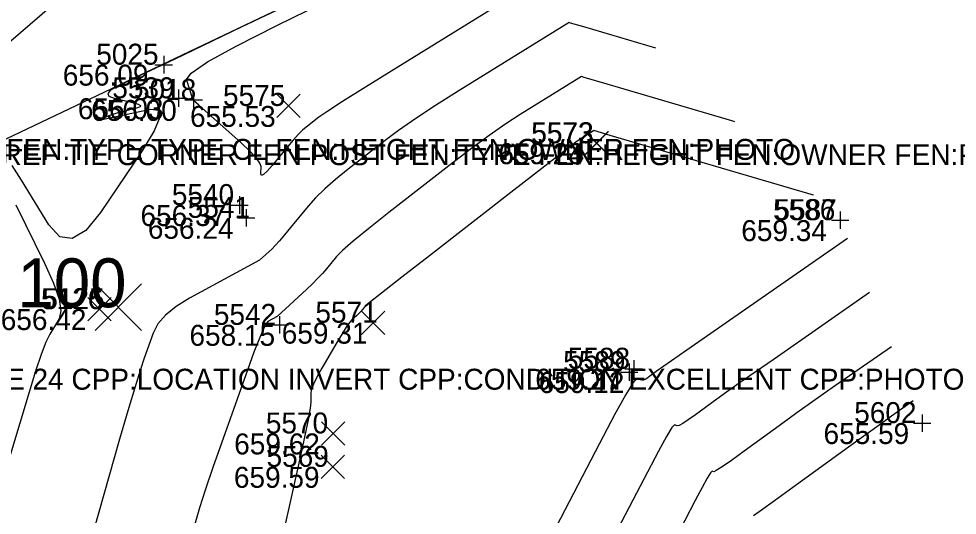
# Model space of a CAD drawing. Extents: x 2129350 to 2137777, y 657588 to 659885.
# Drawn here: x 2132984.1 to 2133037.9, y 658458.9 to 658487.3 of the extents above; entities that cross this region are included whole.
import ezdxf

# ---------------------------------------------------------------- set-up
doc = ezdxf.new("R2010")
doc.units = 0
for name, color, linetype in [('DT_X_Contour_Minor', 7, 'Continuous'), ('DT_X_TIN_Hull', 7, 'Continuous'), ('GK_Visualization', 7, 'Continuous'), ('SV_X_Random_Point', 7, 'Continuous'), ('SV_X_Shot_Marker', 7, 'Continuous'), ('SV_X_Text_Comment', 7, 'Continuous'), ('SV_X_Text_Elevation', 7, 'Continuous'), ('SV_X_Text_Name', 7, 'Continuous')]:
    doc.layers.add(name, color=color, linetype=linetype)

msp = doc.modelspace()

# ---------------------------------------------------------------- linework, layer by layer
at = {"layer": 'DT_X_Contour_Minor'}
for points in [[(2133003.49, 658503.157), (2132982.351, 658484.949)], [(2133014.893, 658490.162), (2133005.693, 658484.47), (2133003.938, 658483.379), (2133002.614, 658482.545), (2133001.722, 658481.969), (2133001.262, 658481.651), (2133000.611, 658481.144), (2133000.356, 658480.928), (2133000.08, 658480.659), (2132999.783, 658480.336), (2132999.464, 658479.96), (2132998.585, 658478.887), (2132998.297, 658478.555), (2132998.093, 658478.363), (2132997.974, 658478.312), (2132997.938, 658478.401), (2132997.953, 658478.825), (2132997.886, 658479.029), (2132997.673, 658479.323), (2132997.313, 658479.708), (2132996.806, 658480.183), (2132994.388, 658482.353), (2132994.088, 658482.619), (2132994.038, 658482.648), (2132994.037, 658482.655), (2132994.045, 658482.676), (2132994.038, 658482.711), (2132994.009, 658482.804), (2132993.89, 658483.167), (2132993.676, 658483.806), (2132993.94, 658484.179), (2132994.892, 658484.821), (2132996.531, 658485.732), (2132998.859, 658486.91), (2133008.356, 658491.575)], [(2133002.748, 658489.636), (2132996.82, 658486.804), (2132993.485, 658485.21), (2132992.65, 658484.811), (2132992.37, 658484.678), (2132992.365, 658484.675), (2132992.363, 658484.674), (2132992.359, 658484.672), (2132992.357, 658484.671), (2132992.351, 658484.669), (2132992.347, 658484.667), (2132992.339, 658484.663), (2132992.312, 658484.65), (2132992.264, 658484.627), (2132992.242, 658484.617), (2132992.212, 658484.602), (2132992.173, 658484.584), (2132991.988, 658484.496), (2132991.883, 658484.446), (2132991.673, 658484.346), (2132991.358, 658484.196), (2132990.937, 658483.996), (2132989.674, 658483.395), (2132989.309, 658483.185), (2132989.163, 658483.009), (2132989.234, 658482.864), (2132989.525, 658482.752), (2132990.589, 658482.497), (2132990.903, 658482.405), (2132991.047, 658482.319), (2132991.02, 658482.24), (2132990.822, 658482.169), (2132990.067, 658481.986), (2132989.802, 658481.919), (2132989.573, 658481.855), (2132989.381, 658481.793), (2132989.224, 658481.734), (2132988.58, 658481.465), (2132991.614, 658482.109), (2132992.072, 658482.064), (2132992.144, 658481.653), (2132991.831, 658480.877), (2132991.132, 658479.735), (2132988.756, 658476.203), (2132987.902, 658475.165), (2132987.124, 658474.698), (2132986.421, 658474.803), (2132985.794, 658475.48), (2132984.222, 658478.046), (2132983.692, 658478.89)], [(2133020.578, 658485.606), (2133016.442, 658486.825), (2133015.696, 658487.044), (2133015.602, 658487.072), (2133009.246, 658483.138), (2133007.958, 658482.326), (2133006.82, 658481.576), (2133005.83, 658480.887), (2133004.988, 658480.26), (2133002.944, 658478.67), (2133002.225, 658478.091), (2133001.605, 658477.545), (2133001.081, 658477.034), (2133000.655, 658476.556), (2132999.648, 658475.327), (2132999.299, 658474.906), (2132999.005, 658474.565), (2132998.766, 658474.303), (2132998.583, 658474.12), (2132997.858, 658473.455), (2132993.86, 658471.287), (2132993.086, 658470.813), (2132992.479, 658470.321), (2132992.038, 658469.81), (2132991.763, 658469.28), (2132991.251, 658467.844), (2132991.02, 658467.15), (2132990.709, 658466.146), (2132990.318, 658464.831), (2132989.848, 658463.205), (2132988.036, 658456.873)], [(2133025.098, 658481.393), (2133024.929, 658481.444), (2133017.794, 658483.546), (2133016.477, 658483.933), (2133016.311, 658483.981), (2133015.462, 658483.454), (2133012.798, 658481.806), (2133011.979, 658481.273), (2133011.025, 658480.606), (2133009.937, 658479.805), (2133008.715, 658478.87), (2133005.276, 658476.196), (2133004.121, 658475.286), (2133003.235, 658474.561), (2133002.617, 658474.022), (2133002.269, 658473.668), (2133001.698, 658472.971), (2133001.465, 658472.701), (2133001.196, 658472.413), (2133000.891, 658472.108), (2133000.549, 658471.786), (2132998.867, 658470.24), (2132998.345, 658469.957), (2132998.182, 658469.721), (2132997.916, 658469.131), (2132997.546, 658468.189), (2132997.074, 658466.895), (2132995.677, 658462.974), (2132995.189, 658461.582), (2132994.771, 658460.347), (2132994.424, 658459.269), (2132994.148, 658458.348)], [(2133029.617, 658477.18), (2133029.613, 658477.183), (2133017.966, 658480.614), (2133017.021, 658480.89), (2133017, 658480.876), (2133016.856, 658480.786), (2133016.351, 658480.474), (2133015.999, 658480.22), (2133015.231, 658479.637), (2133014.044, 658478.723), (2133012.441, 658477.479), (2133007.608, 658473.721), (2133006.016, 658472.481), (2133004.864, 658471.577), (2133004.153, 658471.01), (2133003.882, 658470.779), (2133003.747, 658470.614), (2133003.689, 658470.548), (2133003.618, 658470.473), (2133003.534, 658470.389), (2133003.436, 658470.297), (2133003.156, 658470.041), (2133003.024, 658469.887), (2133002.837, 658469.62), (2133002.595, 658469.239), (2133002.299, 658468.743), (2133001.435, 658467.27), (2133001.152, 658466.764), (2133000.951, 658466.351), (2133000.833, 658466.03), (2133000.796, 658465.802), (2133000.808, 658465.319), (2133000.77, 658464.976), (2133000.649, 658464.31), (2133000.443, 658463.32), (2133000.154, 658462.007), (2132999.27, 658458.075)], [(2132983.903, 658476.637), (2132985.55, 658473.284), (2132986.065, 658472.142), (2132986.376, 658471.232), (2132986.481, 658470.554), (2132986.383, 658470.107), (2132985.846, 658469.225), (2132985.621, 658468.769), (2132985.347, 658468.063), (2132985.025, 658467.106), (2132984.654, 658465.899), (2132983.601, 658462.345)], [(2133031.569, 658474.707), (2133022.361, 658468.307), (2133020.605, 658467.083), (2133020.312, 658466.878), (2133020.053, 658466.689), (2133019.957, 658466.631), (2133019.866, 658466.597), (2133019.778, 658466.588), (2133019.694, 658466.602), (2133019.475, 658466.675), (2133019.281, 658466.463), (2133018.862, 658465.773), (2133018.218, 658464.605), (2133017.349, 658462.959), (2133013.87, 658456.279)], [(2133032.822, 658471.604), (2133027.351, 658467.801), (2133026.267, 658467.046), (2133025.361, 658466.411), (2133024.631, 658465.895), (2133024.08, 658465.5), (2133022.845, 658464.605), (2133022.432, 658464.313), (2133022.12, 658464.111), (2133021.909, 658463.997), (2133021.799, 658463.972), (2133021.64, 658464.025), (2133021.499, 658463.871), (2133021.194, 658463.369), (2133020.726, 658462.52), (2133020.094, 658461.324), (2133018.192, 658457.67)], [(2133034.075, 658468.5), (2133030.876, 658466.277), (2133030.173, 658465.785), (2133029.433, 658465.262), (2133028.658, 658464.708), (2133027.847, 658464.122), (2133025.637, 658462.52), (2133024.907, 658461.995), (2133024.375, 658461.624), (2133024.041, 658461.407), (2133023.904, 658461.342), (2133023.805, 658461.375), (2133023.717, 658461.279), (2133023.527, 658460.966), (2133023.234, 658460.436), (2133022.84, 658459.689), (2133021.653, 658457.409)], [(2133035.329, 658465.397), (2133034.402, 658464.753), (2133034.078, 658464.524), (2133033.506, 658464.113), (2133031.615, 658462.744), (2133028.429, 658460.435), (2133027.381, 658459.678), (2133026.629, 658459.138), (2133026.172, 658458.816)]]:
    msp.add_lwpolyline(points, dxfattribs=at)
at = {"layer": 'DT_X_TIN_Hull'}
msp.add_lwpolyline([(2132540.53, 658289.401), (2132539.033, 658286.057), (2132536.832, 658279.3), (2132537.201, 658279.007), (2132540.621, 658270.415), (2132548.203, 658269.845), (2132579.386, 658310.868), (2132621.001, 658329.414), (2132667.619, 658335.399), (2132712.749, 658350.209), (2132765.513, 658370.931), (2132811.121, 658416.764), (2132865.063, 658421.381), (2132884.187, 658431.342), (2132933.332, 658488.426), (2132983.351, 658480.409), (2133063.13, 658518.414), (2133131.969, 658559.405), (2133180.891, 658556.239), (2133241.37, 658575.534)], dxfattribs=at)
at = {"layer": 'GK_Visualization'}
for p, q in [((2132988.436, 658469.43), (2132991.102, 658472.1)), ((2132988.436, 658472.1), (2132991.102, 658469.43))]:
    msp.add_line(p, q, dxfattribs=at)
at = {"layer": 'SV_X_Random_Point'}
for p, q in [((2132998.855, 658481.632), (2133000.189, 658482.968)), ((2132998.855, 658482.968), (2133000.189, 658481.632)), ((2133016.515, 658479.495), (2133017.849, 658480.829)), ((2133016.515, 658480.829), (2133017.849, 658479.495)), ((2133016.523, 658479.495), (2133017.857, 658480.83)), ((2133016.523, 658480.83), (2133017.857, 658479.495)), ((2132988.025, 658469.992), (2132989.359, 658471.326)), ((2132988.025, 658471.326), (2132989.359, 658469.992)), ((2132988.026, 658469.992), (2132989.36, 658471.326)), ((2132988.026, 658471.326), (2132989.36, 658469.992)), ((2133003.717, 658469.213), (2133005.051, 658470.549)), ((2133003.717, 658470.549), (2133005.051, 658469.213)), ((2133001.415, 658462.868), (2133002.749, 658464.203)), ((2133001.415, 658464.203), (2133002.749, 658462.868)), ((2133001.398, 658460.955), (2133002.732, 658462.291)), ((2133001.398, 658462.291), (2133002.732, 658460.955))]:
    msp.add_line(p, q, dxfattribs=at)
at = {"layer": 'SV_X_Shot_Marker'}
for p, q in [((2132992.371, 658485.163), (2132992.371, 658484.163)), ((2132991.871, 658484.663), (2132992.871, 658484.663)), ((2132992.371, 658484.663), (2132992.371, 658484.663)), ((2132993.225, 658483.239), (2132993.225, 658482.239)), ((2132994.088, 658483.143), (2132994.088, 658482.143)), ((2132992.725, 658482.739), (2132993.725, 658482.739)), ((2132993.225, 658482.739), (2132993.225, 658482.739)), ((2132993.588, 658482.643), (2132994.588, 658482.643)), ((2132994.088, 658482.643), (2132994.088, 658482.643)), ((2132996.222, 658476.621), (2132997.222, 658476.621)), ((2132996.722, 658477.121), (2132996.722, 658476.121)), ((2132996.722, 658476.621), (2132996.722, 658476.621)), ((2132997.095, 658476.388), (2132997.095, 658475.388)), ((2133031.142, 658476.256), (2133031.142, 658475.256)), ((2133031.145, 658476.256), (2133031.145, 658475.256)), ((2132996.595, 658475.888), (2132997.595, 658475.888)), ((2132997.095, 658475.888), (2132997.095, 658475.888)), ((2133030.642, 658475.756), (2133031.642, 658475.756)), ((2133030.645, 658475.756), (2133031.645, 658475.756)), ((2133031.142, 658475.756), (2133031.142, 658475.756)), ((2133031.145, 658475.756), (2133031.145, 658475.756)), ((2132999.018, 658470.258), (2132999.018, 658469.258)), ((2132998.518, 658469.758), (2132999.518, 658469.758)), ((2132999.018, 658469.758), (2132999.018, 658469.758)), ((2133019.044, 658467.551), (2133019.044, 658466.551)), ((2133019.31, 658467.744), (2133019.31, 658466.744)), ((2133018.544, 658467.051), (2133019.544, 658467.051)), ((2133018.81, 658467.244), (2133019.81, 658467.244)), ((2133019.044, 658467.051), (2133019.044, 658467.051)), ((2133019.31, 658467.244), (2133019.31, 658467.244)), ((2133035.84, 658464.631), (2133035.84, 658463.631)), ((2133035.34, 658464.131), (2133036.34, 658464.131)), ((2133035.84, 658464.131), (2133035.84, 658464.131))]:
    msp.add_line(p, q, dxfattribs=at)

# ---------------------------------------------------------------- texts
at = {"layer": 'GK_Visualization'}
msp.add_text('100', height=2.8, dxfattribs=at).set_placement((2132983.994, 658470.765))
at = {"layer": 'SV_X_Text_Comment'}
for s, p in [('FEN:TYPE TYPE CL FEN:HEIGHT FEN:OWNER FEN:PHOTO', (2132983.353, 658479.209)), ('REF TIE CORNER FEN POST FEN:TYPE FEN:HEIGHT FEN:OWNER FEN:PHOTO POST:USE PO', (2132983.081, 658478.907)), ('CPP:SIZE 24 CPP:LOCATION INVERT CPP:CONDITION EXCELLENT CPP:PHOTO', (2132977.096, 658466.043))]:
    msp.add_text(s, height=1.2, dxfattribs=at).set_placement(p)
at = {"layer": 'SV_X_Text_Elevation'}
for s, p in [('656.09', (2132986.589, 658483.463)), ('656.03', (2132987.452, 658481.539)), ('656.00', (2132988.211, 658481.443)), ('655.53', (2132993.881, 658481.1)), ('659.23', (2133011.541, 658478.962)), ('659.24', (2133011.559, 658478.963)), ('656.37', (2132991.044, 658475.421)), ('656.24', (2132991.464, 658474.688)), ('659.34', (2133025.473, 658474.556)), ('659.34', (2133025.476, 658474.556)), ('656.42', (2132983.033, 658469.459)), ('656.42', (2132983.034, 658469.459)), ('658.15', (2132993.85, 658468.558)), ('659.31', (2132999.139, 658468.681)), ('659.27', (2133013.669, 658466.044)), ('659.12', (2133013.867, 658465.851)), ('655.59', (2133030.19, 658462.931)), ('659.62', (2132996.413, 658462.336)), ('659.59', (2132996.396, 658460.423))]:
    msp.add_text(s, height=1.2, dxfattribs=at).set_placement(p)
at = {"layer": 'SV_X_Text_Name'}
for s, p in [('5025', (2132988.507, 658484.663)), ('5539', (2132989.427, 658482.739)), ('5018', (2132990.668, 658482.643)), ('5575', (2132995.771, 658482.3)), ('5573', (2133013.431, 658480.162)), ('5572', (2133013.448, 658480.163)), ('5540', (2132992.839, 658476.621)), ('5541', (2132993.75, 658475.888)), ('5586', (2133027.297, 658475.756)), ('5587', (2133027.375, 658475.756)), ('5126', (2132985.339, 658470.659)), ('5125', (2132985.415, 658470.659)), ('5542', (2132995.248, 658469.758)), ('5571', (2133001.067, 658469.881)), ('5589', (2133015.265, 658467.051)), ('5588', (2133015.531, 658467.244)), ('5602', (2133031.947, 658464.131)), ('5570', (2132998.227, 658463.536)), ('5569', (2132998.267, 658461.623))]:
    msp.add_text(s, height=1.2, dxfattribs=at).set_placement(p)

doc.saveas('drawing.dxf')
